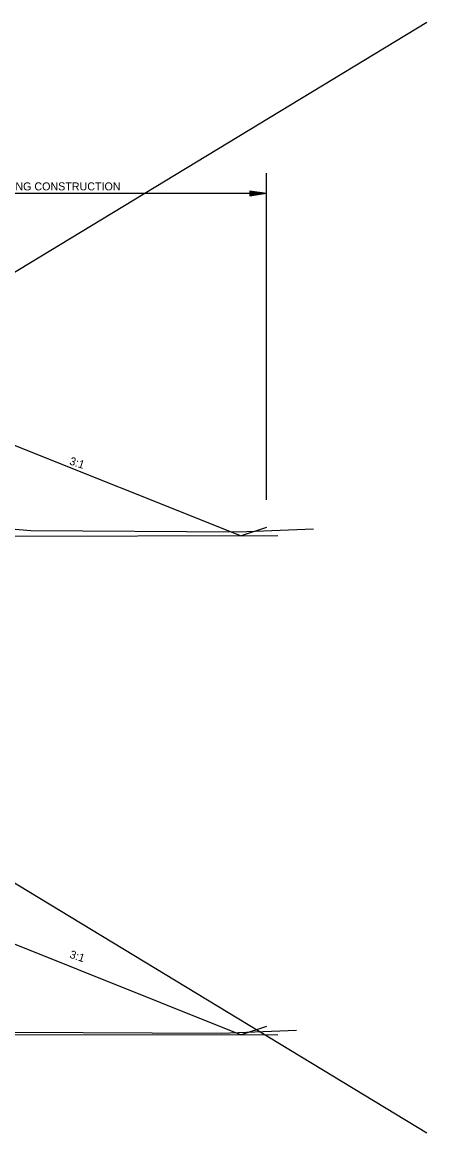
# Model space of a CAD drawing. Extents: x 1807779 to 1818251, y 673292 to 678849.
# Drawn here: x 1815712 to 1816076, y 673292 to 674291 of the extents above; entities that cross this region are included whole.
import ezdxf

# ---------------------------------------------------------------- set-up
doc = ezdxf.new("R2010")
doc.units = 0
for name, color, linetype in [('Default', 7, 'Continuous'), ('Dimensions', 7, 'Continuous'), ('S_PHOTO_CTL_ANNOT', 7, 'Continuous'), ('T_Drafting', 7, 'Continuous')]:
    doc.layers.add(name, color=color, linetype=linetype)

msp = doc.modelspace()

# ---------------------------------------------------------------- linework, layer by layer
at = {"layer": 'Default'}
for p, q in [((1815646.7, 673933.98), (1815908.79, 673829.19)), ((1815931.56, 673836.78), (1815908.79, 673829.19)), ((1815941.77, 673829.26), (1815366.21, 673828.16)), ((1815646.7, 673485.22), (1815908.79, 673380.43)), ((1815931.56, 673388.02), (1815908.79, 673380.43)), ((1815941.77, 673380.5), (1815366.21, 673379.4))]:
    msp.add_line(p, q, dxfattribs=at)
at = {"layer": 'Dimensions'}
for p, q in [((1815931.56, 673861.76), (1815931.56, 674155.59)), ((1815358.01, 674137.54), (1815931.56, 674137.54)), ((1815916.56, 674139.79), (1815931.56, 674137.54)), ((1815916.56, 674139.79), (1815916.56, 674135.29)), ((1815916.56, 674139.41), (1815929.06, 674137.54)), ((1815916.56, 674139.03), (1815926.48, 674137.54)), ((1815916.56, 674138.66), (1815923.98, 674137.54)), ((1815916.56, 674138.27), (1815921.44, 674137.54)), ((1815916.56, 674137.89), (1815918.93, 674137.54)), ((1815916.56, 674135.29), (1815931.56, 674137.54)), ((1815916.56, 674136.8), (1815921.44, 674137.54)), ((1815916.56, 674136.05), (1815926.48, 674137.54)), ((1815916.56, 674135.66), (1815929.06, 674137.54)), ((1815916.56, 674136.42), (1815923.98, 674137.54)), ((1815916.56, 674137.19), (1815918.93, 674137.54))]:
    msp.add_line(p, q, dxfattribs=at)
at = {"layer": 'S_PHOTO_CTL_ANNOT'}
for p, q in [((1814425.79, 674291.38), (1816075.79, 673292.32)), ((1814425.79, 673292.32), (1816075.79, 674291.38))]:
    msp.add_line(p, q, dxfattribs=at)
at = {"layer": 'T_Drafting'}
for points in [[(1814480.16, 673949.87), (1814535.82, 673916.91), (1814671.2, 673824.11), (1814833.77, 673936.36), (1814875.27, 673943.12), (1814925.5, 673953.52), (1815020.37, 673955.18), (1815100.55, 673956.25), (1815260.54, 673954.11), (1815289.01, 673953.47), (1815317.34, 673949.88), (1815367.9, 673935.45), (1815415.36, 673922.36), (1815530.07, 673861.35), (1815607.52, 673843.51), (1815663.01, 673838.86), (1815719.46, 673834.02), (1815906.27, 673833.05), (1815973.94, 673835.62)], [(1814464.84, 673498.76), (1814520.5, 673465.8), (1814655.88, 673373), (1814818.45, 673485.25), (1814859.95, 673492.01), (1814910.18, 673502.42), (1815005.05, 673504.07), (1815085.23, 673505.14), (1815245.22, 673503), (1815273.69, 673502.36), (1815302.02, 673498.78), (1815352.58, 673484.34), (1815400.04, 673471.25), (1815514.75, 673410.24), (1815592.2, 673392.41), (1815647.69, 673387.75), (1815704.14, 673382.92), (1815890.95, 673381.94), (1815958.62, 673384.51)]]:
    msp.add_lwpolyline(points, dxfattribs=at)

# ---------------------------------------------------------------- texts
at = {"layer": 'Dimensions'}
msp.add_text('STAGE 1 TEMPORARY WIDENING CONSTRUCTION', height=7.2, dxfattribs=at).set_placement((1815563.67, 674140.09))
for p in [(1815753.54, 673893.7), (1815753.73, 673449.91)]:
    msp.add_text('3:1', height=7.2, rotation=341.68757, dxfattribs=at).set_placement(p)

doc.saveas('drawing.dxf')
